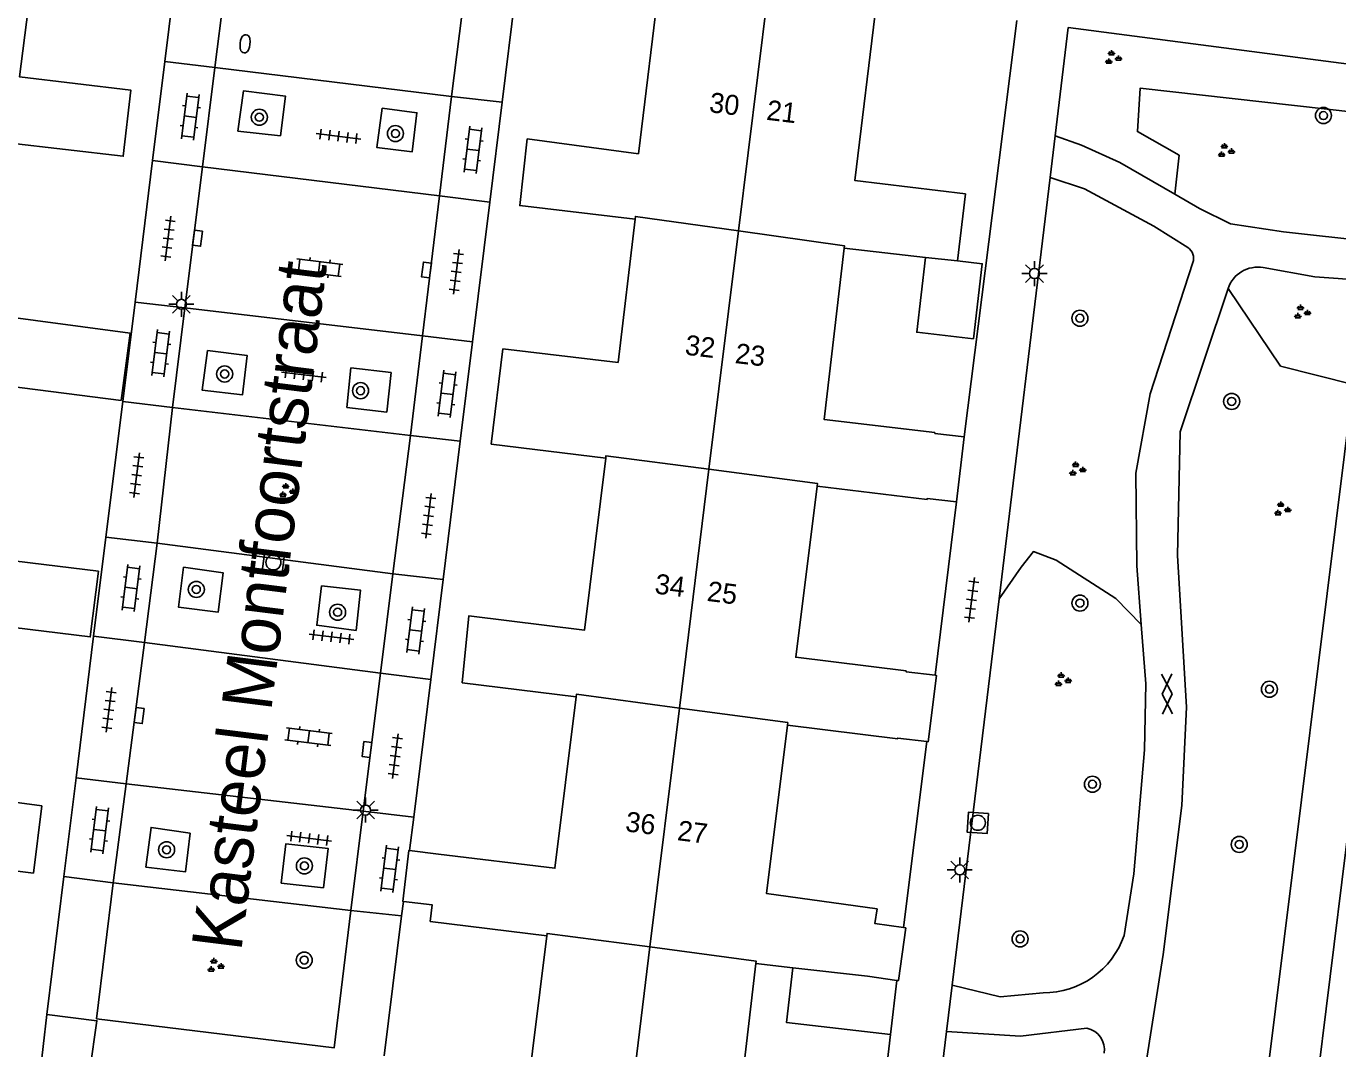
# Model space of a CAD drawing. Extents: x 131000 to 133014, y 396499 to 399001.
# Drawn here: x 131414.8 to 131480.2, y 396865 to 396916.1 of the extents above; entities that cross this region are included whole.
import ezdxf

# ---------------------------------------------------------------- set-up
doc = ezdxf.new("R2010")
doc.units = 0
for name, color, linetype in [('gg-afsc-erfafscheiding', 7, 'Continuous'), ('gg-afsc-muur', 7, 'Continuous'), ('gg-anno-huisnummerreeks BGT', 7, 'Continuous'), ('gg-anno-openbare ruimte label', 7, 'Continuous'), ('gg-bbg-hoofdgebouw', 7, 'Continuous'), ('gg-bbg-luifel en loopbrug', 7, 'Continuous'), ('gg-bbg-tussenscheiding', 7, 'Continuous'), ('gg-knt-verharding', 7, 'Continuous'), ('gt-grn-groengrens', 7, 'Continuous'), ('gt-symb-boom', 7, 'Continuous'), ('gt-symb-brandkraan', 7, 'Continuous'), ('gt-symb-gesloten verharding', 7, 'Continuous'), ('gt-symb-groenvak', 7, 'Continuous'), ('gt-symb-klinker verharding', 7, 'Continuous'), ('gt-symb-kolk', 7, 'Continuous'), ('gt-symb-lichtmast', 7, 'Continuous'), ('gt-symb-rioolschacht', 7, 'Continuous'), ('gt-symb-tegel verharding', 7, 'Continuous')]:
    doc.layers.add(name, color=color, linetype=linetype)

# ---------------------------------------------------------------- blocks, each defined once
blk = doc.blocks.new('gt0-GESVH1')
at = {"layer": 'gt-symb-gesloten verharding'}
for p, q in [((-0.992, -0.261), (0.008, 0.239)), ((0.008, -0.261), (-0.992, 0.239)), ((0.008, 0.239), (1.008, -0.261)), ((1.008, 0.239), (0.008, -0.261))]:
    blk.add_line(p, q, dxfattribs=at)
blk = doc.blocks.new('gt0-BOOM')
at = {"layer": 'gt-symb-boom'}
for radius in [0.4, 0.2]:
    blk.add_circle((0, 0), radius, dxfattribs=at)
blk = doc.blocks.new('gt0-GRVAK')
at = {"layer": 'gt-symb-groenvak'}
for p, q in [((-0.11, 0.189), (-0.228, 0.24)), ((-0.182, 0.153), (0.088, 0.153)), ((-0.091, 0.211), (-0.156, 0.322)), ((-0.047, 0.214), (-0.047, 0.393)), ((-0.004, 0.211), (0.061, 0.322)), ((0.015, 0.189), (0.133, 0.24)), ((0.262, -0.052), (0.197, 0.059)), ((0.305, -0.049), (0.305, 0.13)), ((0.349, -0.052), (0.414, 0.059)), ((-0.245, -0.228), (-0.363, -0.177)), ((-0.318, -0.264), (-0.047, -0.264)), ((-0.226, -0.206), (-0.291, -0.095)), ((-0.183, -0.203), (-0.183, -0.024)), ((-0.139, -0.206), (-0.074, -0.095)), ((-0.12, -0.228), (-0.002, -0.177)), ((0.243, -0.074), (0.125, -0.023)), ((0.17, -0.11), (0.441, -0.11)), ((0.368, -0.074), (0.486, -0.023))]:
    blk.add_line(p, q, dxfattribs=at)
blk = doc.blocks.new('gt0-LMAST')
at = {"layer": 'gt-symb-lichtmast'}
for p, q in [((-0.182, 0.173), (-0.447, 0.438)), ((-0.005, 0.246), (-0.005, 0.621)), ((0.172, 0.173), (0.437, 0.438)), ((-0.255, -0.004), (-0.63, -0.004)), ((-0.182, -0.181), (-0.447, -0.446)), ((-0.005, -0.254), (-0.005, -0.629)), ((0.437, -0.446), (0.172, -0.181)), ((0.245, -0.004), (0.62, -0.004))]:
    blk.add_line(p, q, dxfattribs=at)
blk.add_circle((-0.005, -0.004), 0.25, dxfattribs=at)
blk = doc.blocks.new('gt0-TEG1')
at = {"layer": 'gt-symb-tegel verharding'}
for p, q in [((-1.125, 0), (1.125, 0)), ((-0.9, -0.25), (-0.9, 0.25)), ((-0.45, -0.25), (-0.45, 0.25)), ((0, -0.25), (0, 0.25)), ((0.45, -0.25), (0.45, 0.25)), ((0.9, -0.25), (0.9, 0.25))]:
    blk.add_line(p, q, dxfattribs=at)
blk = doc.blocks.new('gt0-RS')
at = {"layer": 'gt-symb-rioolschacht'}
blk.add_lwpolyline([(-0.5, -0.5), (0.5, -0.5), (0.5, 0.5), (-0.5, 0.5)], close=True, dxfattribs=at)
blk.add_circle((0, 0), 0.375, dxfattribs=at)
blk = doc.blocks.new('gt0-KL1')
at = {"layer": 'gt-symb-klinker verharding'}
for p, q in [((-1.15, 0.3), (1.15, 0.3)), ((-1, -0.3), (-1, 0.3)), ((-0.5, 0.3), (-0.5, 0.45)), ((0, -0.3), (0, 0.3)), ((0.5, 0.3), (0.5, 0.45)), ((1, -0.3), (1, 0.3)), ((-1.15, -0.3), (1.15, -0.3)), ((-0.5, -0.45), (-0.5, -0.3)), ((0.5, -0.45), (0.5, -0.3))]:
    blk.add_line(p, q, dxfattribs=at)
blk = doc.blocks.new('gt0-KOLK')
at = {"layer": 'gt-symb-kolk'}
blk.add_lwpolyline([(0, 0), (0.375, 0), (0.375, 0.4), (-0.375, 0.4), (-0.375, 0), (0, 0)], dxfattribs=at)
blk = doc.blocks.new('gt0-BR')
at = {"layer": 'gt-symb-brandkraan'}
for centre, radius, start, end in [((-0.244, 0), 0.206, 107.56694, 252.43307), ((0.599, -2.664), 3, 106.89205, 107.56694), ((0, -0.691), 0.938, 73.10799, 106.89205), ((-0.599, -2.664), 3, 72.43309, 73.10799), ((0.244, 0), 0.206, 287.56695, 72.43309), ((0.599, 2.664), 3, 252.43307, 253.10797), ((0, 0.691), 0.938, 253.10797, 286.89206), ((-0.599, 2.664), 3, 286.89206, 287.56695)]:
    blk.add_arc(centre, radius, start, end, dxfattribs=at)

msp = doc.modelspace()

# ---------------------------------------------------------------- linework, layer by layer
at = {"layer": 'gg-afsc-erfafscheiding'}
for p, q in [((131422.58, 396921.52), (131421.686, 396914.311)), ((131439.41, 396919.51), (131438.516, 396912.276)), ((131461.57, 396895.579), (131464.2, 396916.35)), ((131421.686, 396914.311), (131421.073, 396909.363)), ((131438.516, 396912.276), (131437.901, 396907.298)), ((131421.073, 396909.363), (131420.198, 396902.305)), ((131437.901, 396907.298), (131437.038, 396900.319)), ((131420.198, 396902.305), (131419.582, 396897.34)), ((131437.038, 396900.319), (131436.425, 396895.36)), ((131419.582, 396897.34), (131418.743, 396890.569)), ((131436.425, 396895.36), (131435.572, 396888.457)), ((131418.743, 396890.569), (131418.132, 396885.639)), ((131435.572, 396888.457), (131434.955, 396883.463)), ((131418.132, 396885.639), (131417.254, 396878.559)), ((131434.955, 396883.463), (131434.106, 396876.598)), ((131458.542, 396871.088), (131459.702, 396880.37)), ((131417.254, 396878.559), (131416.643, 396873.631)), ((131434.106, 396876.598), (131433.9, 396874.935)), ((131416.643, 396873.631), (131415.79, 396866.747)), ((131433.586, 396872.394), (131433.497, 396871.67)), ((131433.497, 396871.67), (131432.634, 396864.684))]:
    msp.add_line(p, q, dxfattribs=at)
at = {"layer": 'gg-afsc-muur'}
msp.add_lwpolyline([(131457.898, 396865.754), (131457.364, 396861.174), (131457.424, 396861.167), (131457.285, 396859.978)], dxfattribs=at)
at = {"layer": 'gg-bbg-hoofdgebouw'}
for p, q in [((131445.15, 396906.45), (131444.311, 396899.289)), ((131459.633, 396904.538), (131455.58, 396904.99)), ((131461.23, 396904.36), (131459.633, 396904.538)), ((131437.96, 396895.22), (131443.68, 396894.51)), ((131461.191, 396892.339), (131461.57, 396895.579)), ((131454.24, 396893.12), (131459.72, 396892.46)), ((131452.75, 396881.19), (131458.25, 396880.51)), ((131433.9, 396874.935), (131435.34, 396874.76)), ((131434.93, 396871.39), (131440.74, 396870.67)), ((131451.17, 396869.29), (131453.018, 396869.081))]:
    msp.add_line(p, q, dxfattribs=at)
for points in [[(131413.85, 396910.25), (131419.61, 396909.58), (131419.99, 396912.88), (131414.43, 396913.55), (131415.57, 396922.39)], [(131446.4, 396918.61), (131445.31, 396909.71), (131439.77, 396910.45), (131439.39, 396907.12), (131445.15, 396906.45)], [(131457.19, 396917.25), (131456.11, 396908.38), (131461.63, 396907.7), (131461.23, 396904.36)], [(131412.47, 396898.29), (131419.498, 396897.396), (131419.948, 396900.756), (131412.85, 396901.71), (131413.85, 396910.25)], [(131455.58, 396904.99), (131454.58, 396896.45), (131460.11, 396895.8)], [(131437.96, 396895.22), (131438.549, 396899.964), (131444.311, 396899.289)], [(131411, 396886.45), (131417.961, 396885.591), (131418.371, 396888.871), (131411.4, 396889.73), (131412.47, 396898.29)], [(131461.57, 396895.579), (131460.104, 396895.75), (131460.11, 396895.8)], [(131443.68, 396894.51), (131442.62, 396885.93), (131436.85, 396886.64), (131436.52, 396883.31), (131442.21, 396882.61)], [(131458.67, 396883.9), (131453.16, 396884.58), (131454.24, 396893.12)], [(131459.72, 396892.46), (131459.726, 396892.51), (131461.191, 396892.339)], [(131409.6, 396874.5), (131415.13, 396873.81), (131415.54, 396877.16), (131409.94, 396877.92), (131411, 396886.45)], [(131460.116, 396883.68), (131458.665, 396883.86), (131458.67, 396883.9)], [(131459.702, 396880.37), (131459.769, 396880.362), (131460.179, 396883.672), (131460.116, 396883.68)], [(131442.21, 396882.61), (131441.15, 396874.05), (131435.34, 396874.76)], [(131457.22, 396872.03), (131451.7, 396872.79), (131452.75, 396881.19)], [(131458.25, 396880.51), (131458.255, 396880.55), (131459.702, 396880.37)], [(131433.586, 396872.394), (131433.558, 396872.397), (131433.867, 396874.939), (131433.9, 396874.935)], [(131434.93, 396871.39), (131435.031, 396872.217), (131433.586, 396872.394)], [(131458.542, 396871.088), (131457.116, 396871.287), (131457.22, 396872.03)], [(131458.213, 396868.456), (131458.287, 396868.446), (131458.654, 396871.072), (131458.542, 396871.088)], [(131440.74, 396870.67), (131439.68, 396862.11), (131433.89, 396862.83)], [(131455.72, 396860.11), (131450.18, 396860.75), (131451.17, 396869.29)], [(131453.018, 396869.081), (131456.75, 396868.66), (131458.213, 396868.456)]]:
    msp.add_lwpolyline(points, dxfattribs=at)
at = {"layer": 'gg-bbg-luifel en loopbrug'}
msp.add_line((131458.213, 396868.456), (131457.898, 396865.754), dxfattribs=at)
for points in [[(131459.633, 396904.538), (131459.2, 396900.799), (131462.037, 396900.47)], [(131461.23, 396904.36), (131462.471, 396904.216), (131462.037, 396900.47)], [(131453.018, 396869.081), (131452.702, 396866.357), (131457.898, 396865.754)]]:
    msp.add_lwpolyline(points, dxfattribs=at)
at = {"layer": 'gg-bbg-tussenscheiding'}
for p, q in [((131451.794, 396917.93), (131450.304, 396905.859)), ((131450.304, 396905.859), (131448.835, 396893.962)), ((131448.835, 396893.962), (131447.364, 396882.047)), ((131447.364, 396882.047), (131445.891, 396870.12)), ((131445.891, 396870.12), (131444.414, 396858.145))]:
    msp.add_line(p, q, dxfattribs=at)
for points in [[(131450.304, 396905.859), (131445.165, 396906.579), (131445.15, 396906.45)], [(131455.58, 396904.99), (131455.595, 396905.119), (131450.304, 396905.859)], [(131448.835, 396893.962), (131443.696, 396894.639), (131443.68, 396894.51)], [(131448.835, 396893.962), (131454.256, 396893.249), (131454.24, 396893.12)], [(131447.364, 396882.047), (131442.226, 396882.739), (131442.21, 396882.61)], [(131452.75, 396881.19), (131452.766, 396881.319), (131447.364, 396882.047)], [(131445.891, 396870.12), (131440.756, 396870.799), (131440.74, 396870.67)], [(131445.891, 396870.12), (131451.185, 396869.419), (131451.17, 396869.29)]]:
    msp.add_lwpolyline(points, dxfattribs=at)
at = {"layer": 'gg-knt-verharding'}
for p, q in [((131425.1, 396921.25), (131424.18, 396914.02)), ((131421.686, 396914.311), (131424.18, 396914.02)), ((131423.563, 396909.057), (131424.18, 396914.02)), ((131424.18, 396914.02), (131435.99, 396912.57)), ((131435.389, 396907.606), (131435.99, 396912.57)), ((131435.99, 396912.57), (131438.516, 396912.276)), ((131465.855, 396908.528), (131466.105, 396910.594)), ((131421.073, 396909.363), (131423.563, 396909.057)), ((131422.687, 396902.011), (131423.563, 396909.057)), ((131423.563, 396909.057), (131435.389, 396907.606)), ((131463.307, 396887.488), (131465.855, 396908.528)), ((131434.541, 396900.613), (131435.389, 396907.606)), ((131435.389, 396907.606), (131437.901, 396907.298)), ((131420.198, 396902.305), (131422.687, 396902.011)), ((131422.07, 396897.05), (131422.687, 396902.011)), ((131422.687, 396902.011), (131434.541, 396900.613)), ((131433.94, 396895.65), (131434.541, 396900.613)), ((131434.541, 396900.613), (131437.038, 396900.319)), ((131480.97, 396898.187), (131476.37, 396861.133)), ((131419.582, 396897.34), (131422.07, 396897.05)), ((131421.31, 396890.27), (131422.07, 396897.05)), ((131422.07, 396897.05), (131433.94, 396895.65)), ((131433.94, 396895.65), (131433.06, 396888.75)), ((131433.94, 396895.65), (131436.425, 396895.36)), ((131461.191, 396892.339), (131460.116, 396883.68)), ((131418.743, 396890.569), (131421.31, 396890.27)), ((131420.667, 396885.311), (131421.31, 396890.27)), ((131433.06, 396888.75), (131421.31, 396890.27)), ((131432.443, 396883.788), (131433.06, 396888.75)), ((131433.06, 396888.75), (131435.572, 396888.457)), ((131460.973, 396868.218), (131463.307, 396887.488)), ((131418.132, 396885.639), (131420.667, 396885.311)), ((131419.753, 396878.268), (131420.667, 396885.311)), ((131420.667, 396885.311), (131432.443, 396883.788)), ((131431.586, 396876.891), (131432.443, 396883.788)), ((131432.443, 396883.788), (131434.955, 396883.463)), ((131417.254, 396878.559), (131419.753, 396878.268)), ((131419.112, 396873.327), (131419.753, 396878.268)), ((131419.753, 396878.268), (131431.586, 396876.891)), ((131430.972, 396871.947), (131431.586, 396876.891)), ((131431.586, 396876.891), (131434.106, 396876.598)), ((131416.643, 396873.631), (131419.112, 396873.327)), ((131419.112, 396873.327), (131430.972, 396871.947)), ((131430.972, 396871.947), (131433.497, 396871.67)), ((131460.693, 396865.906), (131460.973, 396868.218)), ((131415.79, 396866.747), (131415.234, 396861.783))]:
    msp.add_line(p, q, dxfattribs=at)
for points in [[(131435.99, 396912.57), (131436.91, 396919.79), (131425.1, 396921.25)], [(131482.92, 396913.89), (131466.76, 396916), (131466.105, 396910.594)], [(131427.462, 396910.601), (131425.335, 396910.841), (131425.605, 396912.84), (131427.712, 396912.579), (131427.462, 396910.601)], [(131432.524, 396911.979), (131434.26, 396911.754), (131434.032, 396909.811), (131432.269, 396910.015), (131432.524, 396911.979)], [(131466.105, 396910.594), (131467.427, 396910.137), (131469.328, 396909.267), (131472.073, 396907.686)], [(131465.855, 396908.528), (131467.576, 396907.954), (131471.036, 396906.087), (131472.72, 396905.022)], [(131481.856, 396905.323), (131477.496, 396905.815), (131474.861, 396906.216), (131473.303, 396906.978), (131472.073, 396907.686)], [(131472.981, 396904.28), (131470.843, 396897.728), (131470.134, 396893.772), (131470.189, 396889.134), (131470.405, 396886.218)], [(131476.491, 396904.023), (131479.064, 396903.561), (131481.615, 396903.379)], [(131474.731, 396902.978), (131472.351, 396895.835), (131472.206, 396889.651), (131472.662, 396882.084), (131472.431, 396877.176), (131471.489, 396869.749), (131470.576, 396863.947), (131468.193, 396855.372)], [(131423.819, 396899.886), (131423.552, 396897.902), (131425.56, 396897.683), (131425.799, 396899.638), (131423.819, 396899.886)], [(131430.758, 396897.043), (131430.973, 396899.02), (131432.975, 396898.789), (131432.76, 396896.812), (131430.758, 396897.043)], [(131422.615, 396889.074), (131422.359, 396887.084), (131424.343, 396886.824), (131424.602, 396888.785), (131422.615, 396889.074)], [(131431.224, 396885.911), (131429.264, 396886.18), (131429.506, 396888.138), (131431.455, 396887.921), (131431.224, 396885.911)], [(131478.262, 396856.009), (131482.173, 396887.608), (131484.11, 396888.34)], [(131470.405, 396886.218), (131470.625, 396883.256), (131470.565, 396879.956), (131470.035, 396873.778), (131469.547, 396870.691)], [(131420.743, 396874.1), (131420.997, 396876.089), (131422.948, 396875.798), (131422.723, 396873.877), (131420.743, 396874.1)], [(131427.486, 396873.304), (131427.719, 396875.266), (131429.827, 396875.036), (131429.594, 396873.074), (131427.486, 396873.304)], [(131419.112, 396873.327), (131418.28, 396866.54), (131430.14, 396865.09), (131430.972, 396871.947)], [(131465.51, 396867.83), (131463.361, 396867.636), (131460.973, 396868.218)], [(131415.234, 396861.783), (131417.592, 396861.518), (131418.293, 396866.436), (131415.79, 396866.747)], [(131466.15, 396855.65), (131459.56, 396856.55), (131460.693, 396865.906)], [(131460.693, 396865.906), (131464.378, 396865.671), (131467.681, 396866.068)]]:
    msp.add_lwpolyline(points, dxfattribs=at)
for centre, radius, start, end in [((131472.379, 396904.485), 0.636, 341.1885, 57.57035), ((131476.215, 396902.483), 1.565, 79.84584, 161.5536), ((131465.516, 396872.1), 4.27, 269.91496, 340.73503), ((131467.485, 396865.006), 1.08, 349.72966, 79.52749)]:
    msp.add_arc(centre, radius, start, end, dxfattribs=at)
at = {"layer": 'gt-grn-groengrens'}
for points in [[(131472.073, 396907.686), (131472.297, 396909.63), (131470.207, 396910.815), (131470.347, 396912.975), (131482.636, 396911.601)], [(131474.731, 396902.978), (131477.355, 396899.105), (131480.97, 396898.187)], [(131463.307, 396887.488), (131464.412, 396889.073), (131465.021, 396889.857), (131466.162, 396889.429), (131469.129, 396887.504), (131470.405, 396886.218)]]:
    msp.add_lwpolyline(points, dxfattribs=at)

# ---------------------------------------------------------------- block references
at = {"layer": 'gt-symb-boom'}
for p in [(131426.4, 396911.53), (131479.492, 396911.616), (131433.19, 396910.717), (131467.34, 396901.499), (131431.45, 396897.884), (131474.913, 396897.349), (131423.256, 396887.963), (131467.345, 396887.28), (131430.307, 396886.827), (131476.796, 396882.983), (131467.968, 396878.241), (131475.292, 396875.237), (131421.774, 396874.974), (131428.646, 396874.165), (131464.358, 396870.522), (131428.64, 396869.463)]:
    msp.add_blockref('gt0-BOOM', p, dxfattribs=at)
at = {"layer": 'gt-symb-boom', "rotation": 82.87498365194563}
msp.add_blockref('gt0-BOOM', (131424.67, 396898.716), dxfattribs=at)
at = {"layer": 'gt-symb-brandkraan', "rotation": -96.54909157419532}
msp.add_blockref('gt0-BR', (131425.688, 396915.192), dxfattribs=at)
at = {"layer": 'gt-symb-gesloten verharding', "rotation": -88.96878733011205}
msp.add_blockref('gt0-GESVH1', (131471.699, 396882.756), dxfattribs=at)
at = {"layer": 'gt-symb-groenvak'}
for p in [(131468.963, 396914.489), (131474.596, 396909.849), (131478.393, 396901.787), (131467.176, 396893.953), (131427.763, 396892.874), (131477.407, 396891.959), (131466.452, 396883.437), (131424.183, 396869.181)]:
    msp.add_blockref('gt0-GRVAK', p, dxfattribs=at)
at = {"layer": 'gt-symb-klinker verharding'}
for p, rotation in [((131422.952, 396911.56), 82.93185994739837), ((131437.055, 396909.899), 82.93185994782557), ((131429.382, 396904.023), -7.004259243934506), ((131421.478, 396899.753), 82.9318599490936), ((131435.765, 396897.723), 82.93185994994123), ((131420.003, 396888.038), 82.93185994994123), ((131434.198, 396885.916), 82.9318599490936), ((131428.858, 396880.613), -7.004259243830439), ((131418.438, 396875.954), 82.93185994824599), ((131432.908, 396874.017), 82.93185994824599)]:
    msp.add_blockref('gt0-KL1', p, dxfattribs=dict(at, rotation=rotation))
at = {"layer": 'gt-symb-kolk'}
for p, rotation in [((131423.513, 396905.467), 82.81812146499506), ((131434.937, 396903.879), 82.81812146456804), ((131420.602, 396881.643), 82.81812146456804), ((131431.967, 396879.95), 82.81812146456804)]:
    msp.add_blockref('gt0-KOLK', p, dxfattribs=dict(at, rotation=rotation))
at = {"layer": 'gt-symb-lichtmast'}
for p in [(131465.082, 396903.734), (131422.519, 396902.198), (131431.705, 396876.956), (131461.351, 396873.971)]:
    msp.add_blockref('gt0-LMAST', p, dxfattribs=at)
at = {"layer": 'gt-symb-rioolschacht'}
for p, rotation in [((131427.1, 396889.31), 172.81812146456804), ((131462.249, 396876.319), 176.55950512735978)]:
    msp.add_blockref('gt0-RS', p, dxfattribs=dict(at, rotation=rotation))
at = {"layer": 'gt-symb-tegel verharding'}
for p, rotation in [((131430.347, 396910.579), -7.004259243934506), ((131421.848, 396905.472), 82.93185995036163), ((131436.226, 396903.811), 82.93185994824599), ((131428.62, 396898.671), -7.0042592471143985), ((131420.28, 396893.665), 82.93185994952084), ((131434.843, 396891.635), 82.93185994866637), ((131461.938, 396887.45), 82.99574075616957), ((131429.999, 396885.595), -7.004259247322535), ((131418.897, 396881.95), 82.93185994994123), ((131433.182, 396879.644), 82.9318599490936), ((131428.888, 396875.542), -7.004259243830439)]:
    msp.add_blockref('gt0-TEG1', p, dxfattribs=dict(at, rotation=rotation))

# ---------------------------------------------------------------- texts
at = {"layer": 'gg-anno-huisnummerreeks BGT'}
for s, rotation, p in [('30', 353, (131448.811, 396911.788)), ('21', 353.1, (131451.667, 396911.406)), ('32', 353.3, (131447.602, 396899.683)), ('23', 353.3, (131450.1, 396899.265)), ('34', 352.9, (131446.094, 396887.765)), ('25', 352.8, (131448.701, 396887.396)), ('36', 352.9, (131444.626, 396875.897)), ('27', 352.9, (131447.219, 396875.453))]:
    msp.add_text(s, height=1, rotation=rotation, dxfattribs=at).set_placement(p)
at = {"layer": 'gg-anno-openbare ruimte label'}
msp.add_text('Kasteel Montfoortstraat', height=2.5, rotation=82.9, dxfattribs=at).set_placement((131425.494, 396869.859))

doc.saveas('drawing.dxf')
